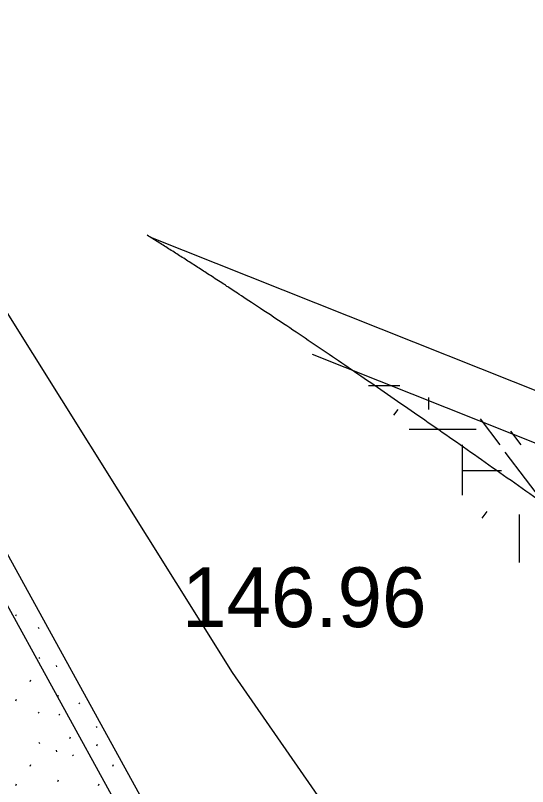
# Model space of a CAD drawing. Extents: x 419101 to 420177, y 4451541 to 4452254.
# Drawn here: x 420127.82 to 420138.11, y 4452011.03 to 4452026.51 of the extents above; entities that cross this region are included whole.
import ezdxf

# ---------------------------------------------------------------- set-up
doc = ezdxf.new("R2010")
doc.units = 0
for name, color, linetype in [('3_HALİHAZIR', 7, 'Continuous'), ('Level 41', 7, 'Continuous'), ('Level 60', 7, 'Continuous'), ('Level 61', 7, 'Continuous'), ('Level 62', 7, 'Continuous')]:
    doc.layers.add(name, color=color, linetype=linetype)

msp = doc.modelspace()

# ---------------------------------------------------------------- linework, layer by layer
at = {"layer": 'Level 41'}
for p, q in [((420134.912, 4452019.08), (420135.538, 4452019.08)), ((420136.124, 4452018.603), (420136.124, 4452018.84)), ((420135.421, 4452018.486), (420135.508, 4452018.6)), ((420137.554, 4452017.894), (420137.157, 4452018.417)), ((420135.727, 4452018.206), (420137.07, 4452018.206)), ((420137.977, 4452017.894), (420137.77, 4452018.166)), ((420136.795, 4452017.894), (420136.795, 4452016.883)), ((420136.795, 4452017.894), (420136.795, 4452016.883)), ((420138.604, 4452016.496), (420137.655, 4452017.746)), ((420136.795, 4452017.38), (420137.583, 4452017.38)), ((420137.192, 4452016.42), (420137.293, 4452016.553)), ((420137.945, 4452015.533), (420137.945, 4452016.496))]:
    msp.add_line(p, q, dxfattribs=at)
at = {"layer": 'Level 60'}
msp.add_lwpolyline([(419928.76, 4452070.17), (419937.282, 4452012.83), (419990.518, 4452021.351), (420012.891, 4452024.932), (420134.146, 4451977.93), (420142.993, 4451992.431), (420138.324, 4452004.473), (420132.179, 4452013.321), (420120.727, 4452031.609), (420111.387, 4452039.871), (420098.017, 4452046.255), (420006.344, 4452065.671)], close=True, dxfattribs=at)
at = {"layer": 'Level 61'}
for p, q in [((420126.1, 4452018.524), (420135.092, 4452002.206)), ((420125.662, 4452018.283), (420134.654, 4452001.965)), ((420128.118, 4452014.845), (420128.122, 4452014.854)), ((420127.83, 4452014.457), (420127.845, 4452014.489)), ((420128.274, 4452014.23), (420128.289, 4452014.208)), ((420128.288, 4452013.624), (420128.302, 4452013.602)), ((420128.639, 4452013.466), (420128.643, 4452013.434)), ((420128.118, 4452013.143), (420128.132, 4452013.175)), ((420128.672, 4452012.837), (420128.686, 4452012.869)), ((420127.83, 4452012.755), (420127.845, 4452012.787)), ((420129.091, 4452012.714), (420129.106, 4452012.692)), ((420128.274, 4452012.528), (420128.289, 4452012.506)), ((420128.694, 4452012.489), (420128.708, 4452012.468)), ((420129.442, 4452012.237), (420129.456, 4452012.216)), ((420128.288, 4452011.922), (420128.302, 4452011.9)), ((420128.914, 4452011.999), (420128.928, 4452012.03)), ((420128.639, 4452011.764), (420128.643, 4452011.732)), ((420129.453, 4452011.853), (420129.468, 4452011.885)), ((420128.965, 4452011.67), (420128.979, 4452011.648)), ((420128.118, 4452011.441), (420128.132, 4452011.473)), ((420129.777, 4452011.441), (420129.791, 4452011.473)), ((420128.672, 4452011.135), (420128.686, 4452011.167)), ((420127.83, 4452011.053), (420127.845, 4452011.085)), ((420129.489, 4452011.053), (420129.503, 4452011.085))]:
    msp.add_line(p, q, dxfattribs=at)
at = {"layer": 'Level 62'}
for p, q in [((420130.532, 4452022.058), (420152.89, 4452013.176)), ((420133.781, 4452019.711), (420153.513, 4452011.872)), ((420133.781, 4452019.711), (420153.513, 4452011.872)), ((420133.781, 4452019.711), (420153.513, 4452011.872))]:
    msp.add_line(p, q, dxfattribs=at)
msp.add_arc((420149.252, 4452043.666), 19.249, 166.3135, 243.3981, dxfattribs=at)
msp.add_open_spline([(420147.672, 4451987.034), (420148.441, 4452009.485), (420134.44, 4452019.615), (420130.469, 4452022.098)], degree=2, dxfattribs=at)

# ---------------------------------------------------------------- texts
at = {"layer": '3_HALİHAZIR'}
msp.add_text('146.96 ', height=1.2, rotation=359.9979, dxfattribs=at).set_placement((420131.167, 4452014.233))

doc.saveas('drawing.dxf')
